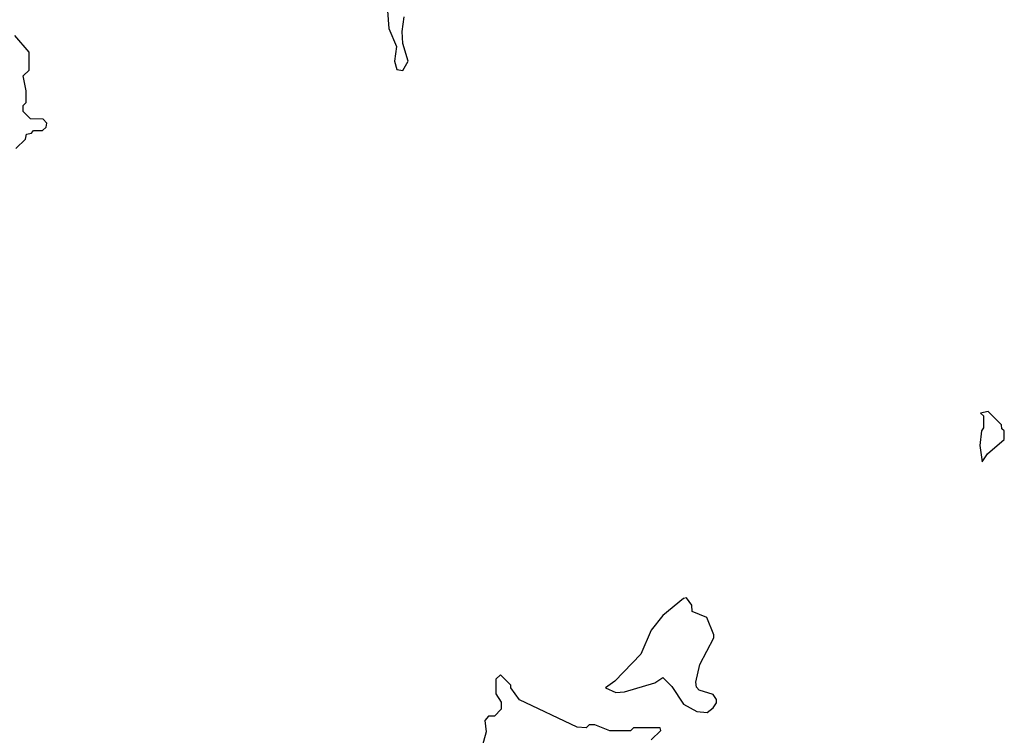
# Model space of a CAD drawing. Extents: x 2769579 to 2883812, y 684207 to 828660.
# Tile 463 of 505: x 2835188 to 2838520, y 802715 to 805135. Entities that reach past the tile are written whole.
import ezdxf

# ---------------------------------------------------------------- set-up
doc = ezdxf.new("R2010")
doc.units = 0

msp = doc.modelspace()

# ---------------------------------------------------------------- linework, layer by layer
at = {"layer": '0CON02XD'}
for points in [[(2836432.9, 805165), (2836437.8, 805105), (2836463.3, 805045), (2836457.1, 804995), (2836465, 804966.7), (2836485, 804963.8), (2836503.1, 804995), (2836484.3, 805054.3), (2836482.5, 805095), (2836489.4, 805145)], [(2835175, 804700), (2835208.3, 804731.7), (2835211.7, 804748.3), (2835228.3, 804751.7), (2835235, 804760), (2835265, 804760), (2835278.3, 804771.7), (2835280, 804785), (2835268.3, 804798.3), (2835225, 804800), (2835200, 804825), (2835200, 804845), (2835210, 804855), (2835210, 804895), (2835200, 804945), (2835220, 804965), (2835220, 805025), (2835171.7, 805081.7)], [(2838445, 803640), (2838463.6, 803666.4), (2838520, 803715), (2838520, 803745), (2838511.7, 803751.7), (2838510, 803765), (2838465, 803810), (2838440, 803805), (2838450, 803795), (2838450, 803755), (2838442.5, 803745), (2838436.7, 803695), (2838445, 803640)], [(2837515, 802792.5), (2837535, 802807.5), (2837546.7, 802825), (2837546.4, 802836.4), (2837535, 802852.5), (2837487.5, 802867.5), (2837478.3, 802878.3), (2837476.7, 802895), (2837490, 802955), (2837537.5, 803045), (2837537.5, 803055), (2837513, 803113), (2837463.6, 803133.6), (2837462.5, 803155), (2837445, 803180), (2837435, 803177.5), (2837365, 803120), (2837325, 803070), (2837290.5, 802989.5), (2837201.7, 802898.3), (2837170, 802875), (2837205, 802860), (2837235, 802862.5), (2837337, 802893), (2837365, 802910), (2837395, 802880), (2837435, 802820), (2837480, 802795), (2837515, 802792.5)], [(2837325, 802700), (2837358.3, 802731.7), (2837355, 802740), (2837265, 802740), (2837255, 802730), (2837185, 802730), (2837135, 802750), (2837115, 802750), (2837105, 802740), (2837075, 802742.5), (2836880, 802835), (2836850, 802875), (2836850, 802885), (2836815, 802920), (2836800, 802905), (2836800, 802855), (2836817, 802827), (2836817, 802803), (2836795, 802780), (2836775, 802780), (2836762.5, 802765), (2836767, 802727), (2836747, 802653)]]:
    msp.add_lwpolyline(points, dxfattribs=at)

doc.saveas('drawing.dxf')
